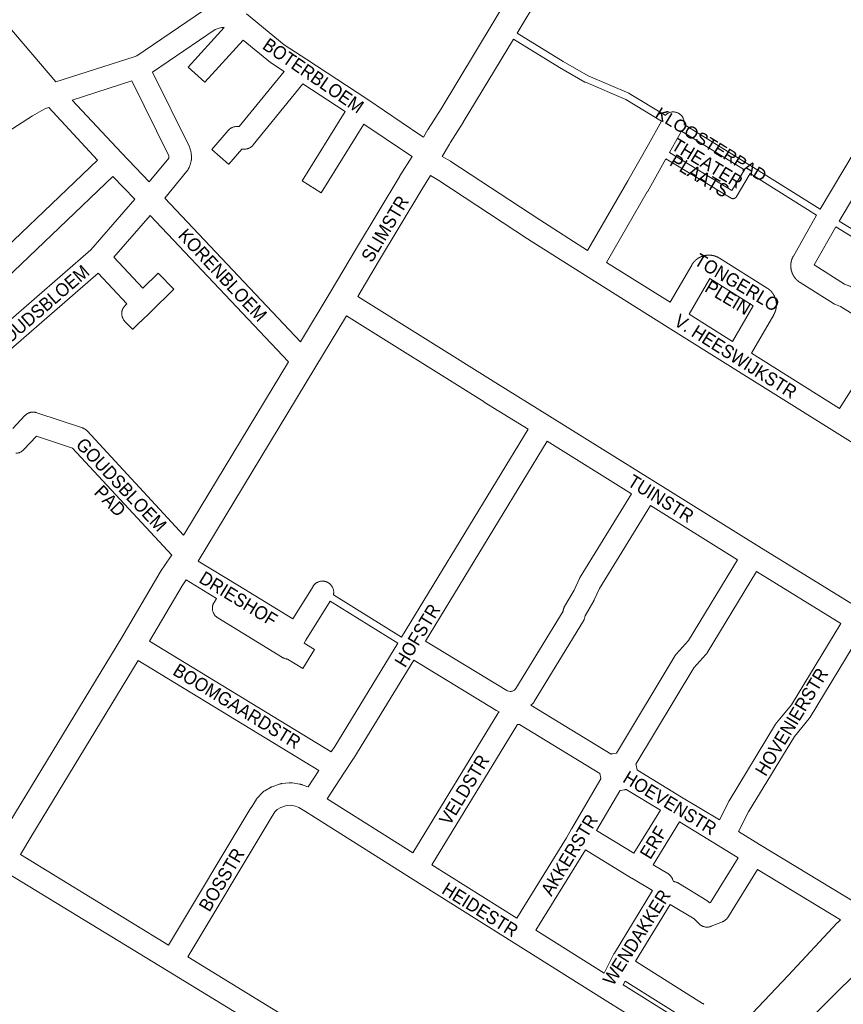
# Model space of a CAD drawing. Header units: metres. Extents: x 123819 to 142731, y 393440 to 405763.
# Tile 327 of 346: x 137604 to 138083, y 401915 to 402487. Entities that reach past the tile are written whole.
import ezdxf
from ezdxf.enums import TextEntityAlignment as Align

# ---------------------------------------------------------------- set-up
doc = ezdxf.new("R2010")
doc.units = ezdxf.units.M
doc.header["$MEASUREMENT"] = 0
for name, color, linetype, lineweight in [('gs-anno-wegen algemeen tekst', 7, 'Continuous', 0), ('gs-knt-aanvullende hoofdweg', 7, 'Continuous', 0), ('gs-knt-paden', 7, 'Continuous', 0), ('gs-knt-wegen algemeen', 7, 'Continuous', 0)]:
    doc.layers.add(name, color=color, linetype=linetype, lineweight=lineweight)
doc.styles.add('Style-Arial', font='arial.ttf')

msp = doc.modelspace()

# ---------------------------------------------------------------- linework, layer by layer
at = {"layer": 'gs-knt-aanvullende hoofdweg', "color": 7, "linetype": 'Continuous', "flags": 128}
for points in [[(137838.84, 402419.14), (137841.38, 402423.54), (137841.4, 402423.58), (137841.58, 402423.87), (137849.15, 402435.7), (137879.38, 402485.78), (137943.31, 402592.25)], [(137956.18, 402584.51), (137893.23, 402479.67)], [(137891.16, 402476.22), (137861.96, 402427.86), (137861.85, 402427.69), (137854.34, 402415.94), (137854.32, 402415.92), (137853.87, 402415.13), (137853.85, 402415.09), (137849.7, 402407.91)], [(137767.34, 402300.16), (137784.58, 402328.73), (137799.81, 402354.57), (137799.84, 402354.62), (137824.99, 402396.48), (137825.06, 402396.58), (137832.15, 402407.96)], [(137842.9, 402396.81), (137837.84, 402388.69), (137812.74, 402346.92), (137800.7, 402326.5)], [(137794.03, 402315.32), (137775.63, 402284.83), (137775.63, 402284.83), (137707.9, 402172.68)], [(137699.42, 402187.8), (137700.05, 402188.84), (137700.07, 402188.88), (137760.35, 402288.59)], [(137591.74, 402009.89), (137598.34, 402020.91), (137598.36, 402020.96), (137663.52, 402128.19), (137685.77, 402166.14), (137685.89, 402166.35), (137686.03, 402166.55), (137691.8, 402175.08), (137692.46, 402176.16)], [(137700.89, 402161.71), (137698.6, 402158.33), (137679.67, 402126.05)], [(137673, 402114.87), (137611.21, 402013.18), (137604.52, 402001.99)], [(138011.83, 401890.66), (138015.16, 401894.27), (138015.88, 401895.04), (138015.88, 401895.05), (138015.99, 401895.15), (138026.36, 401905.95), (138050.69, 401931.69), (138079.3, 401962.3), (138079.43, 401962.44), (138079.57, 401962.58), (138081.15, 401964.1)]]:
    msp.add_lwpolyline(points, dxfattribs=at)
at = {"layer": 'gs-knt-paden', "color": 7, "linetype": 'Continuous', "flags": 128}
for points in [[(137977.08, 402428.45), (137956.44, 402441.07), (137932.87, 402451.09), (137932.8, 402451.12), (137932.73, 402451.16), (137932.66, 402451.19), (137917.92, 402459.62), (137917.86, 402459.65), (137891.16, 402476.22)], [(137893.23, 402479.67), (137919.94, 402463.09), (137934.55, 402454.74), (137958.15, 402444.71), (137958.24, 402444.67), (137958.33, 402444.62), (137958.41, 402444.57), (137979.24, 402431.85)], [(137990.35, 402426.41), (138029.09, 402402.46), (138029.1, 402402.46), (138069.32, 402377.24)], [(138025.28, 402400.09), (137988.76, 402422.66)], [(138028.69, 402397.97), (138020.44, 402384.33), (138020.39, 402384.25), (138020.33, 402384.17), (138020.27, 402384.1), (138020.21, 402384.02), (138020.15, 402383.96), (138020.08, 402383.89), (138020, 402383.83), (138019.93, 402383.77), (138019.85, 402383.71), (138019.77, 402383.66), (138019.69, 402383.61), (138019.6, 402383.57), (138019.52, 402383.53), (138019.43, 402383.49), (138019.34, 402383.46), (138019.25, 402383.43), (138019.15, 402383.41), (138019.06, 402383.39), (138018.96, 402383.38), (138018.87, 402383.37), (138018.77, 402383.36), (138018.68, 402383.36), (138018.58, 402383.37), (138018.49, 402383.38), (138018.39, 402383.39), (138018.3, 402383.41), (138018.21, 402383.43), (138018.11, 402383.46), (138018.02, 402383.49), (138017.93, 402383.52), (138017.85, 402383.56), (138017.76, 402383.61), (138017.68, 402383.65), (137979.74, 402406.62)], [(137981.71, 402410.13), (138018.04, 402388.13), (138025.28, 402400.09)], [(138067.29, 402373.77), (138028.69, 402397.97)], [(138119.68, 402341.56), (138078.36, 402366.91)], [(138080.39, 402370.38), (138122.06, 402344.81)], [(137823.98, 402124.92), (137784.59, 402149.36)], [(137786.45, 402152.94), (137826.08, 402128.35)]]:
    msp.add_lwpolyline(points, dxfattribs=at)
at = {"layer": 'gs-knt-wegen algemeen', "color": 7, "linetype": 'Continuous', "flags": 128}
for points in [[(137625.12, 402451.35), (137670.69, 402465.92), (137672.12, 402466.37), (137710.94, 402492.71)], [(137736.02, 402490.88), (137757.9, 402472.82), (137770.92, 402464.27), (137805.83, 402441.41), (137805.91, 402441.36), (137836.76, 402420.5), (137838.84, 402419.14)], [(137597.34, 402484.01), (137625.12, 402451.35)], [(138069.32, 402377.24), (138130.46, 402479.6)], [(138141.58, 402472.84), (138080.39, 402370.38)], [(137681.33, 402456.89), (137702.73, 402413.56), (137702.86, 402413.27), (137702.98, 402412.98), (137703.08, 402412.69), (137703.47, 402411.5), (137703.56, 402411.2), (137703.63, 402410.89), (137703.69, 402410.59), (137703.74, 402410.28), (137703.77, 402409.97), (137703.95, 402407.48), (137703.97, 402407.18), (137703.97, 402406.89), (137703.96, 402406.59), (137703.93, 402406.29), (137703.89, 402406), (137703.84, 402405.71), (137703.78, 402405.42), (137703.17, 402403), (137703.08, 402402.7), (137702.99, 402402.4), (137702.87, 402402.11), (137702.75, 402401.82), (137702.61, 402401.54), (137702.03, 402400.44), (137701.9, 402400.21), (137701.77, 402399.99), (137701.63, 402399.78), (137701.48, 402399.57), (137701.32, 402399.37), (137688.49, 402383.59)], [(137669.31, 402451.81), (137634.71, 402440.75)], [(137679.44, 402393.1), (137690.75, 402407.01), (137690.89, 402407.57), (137690.84, 402408.22), (137669.31, 402451.81)], [(137634.71, 402440.75), (137663.3, 402409.97), (137679.44, 402393.1)], [(137649.42, 402405.78), (137621.01, 402436.37), (137619.21, 402435.79), (137617.06, 402434.6)], [(137611.56, 402431.55), (137567.78, 402403.39)], [(137617.06, 402434.6), (137611.56, 402431.56), (137611.56, 402431.55), (137611.56, 402431.55)], [(137617.06, 402434.6), (137617.06, 402434.6), (137617.06, 402434.6)], [(137617.06, 402434.6), (137617.06, 402434.6), (137617.06, 402434.6)], [(137979.24, 402431.85), (137979.38, 402431.99), (137979.61, 402432.2), (137979.85, 402432.4), (137980.1, 402432.59), (137980.36, 402432.77), (137980.63, 402432.94), (137980.91, 402433.09), (137981.19, 402433.23), (137981.48, 402433.35), (137981.77, 402433.46), (137982.07, 402433.56), (137982.38, 402433.64), (137982.68, 402433.7), (137982.99, 402433.76), (137983.31, 402433.79), (137983.62, 402433.81), (137983.93, 402433.82), (137984.25, 402433.81), (137984.56, 402433.79), (137984.88, 402433.75), (137985.18, 402433.69), (137985.49, 402433.62), (137985.8, 402433.54), (137986.09, 402433.44), (137986.39, 402433.33), (137986.68, 402433.2), (137986.96, 402433.06), (137987.23, 402432.9), (137987.5, 402432.74), (137987.76, 402432.56), (137988, 402432.37), (137988.24, 402432.16), (137988.47, 402431.95), (137988.69, 402431.72), (137988.9, 402431.48), (137989.1, 402431.24), (137989.28, 402430.98), (137989.45, 402430.72), (137989.61, 402430.45), (137989.75, 402430.17), (137989.88, 402429.88), (137990, 402429.59), (137990.1, 402429.29), (137990.19, 402428.99), (137990.27, 402428.68), (137990.33, 402428.37), (137990.37, 402428.06), (137990.4, 402427.75), (137990.41, 402427.44), (137990.41, 402427.12), (137990.39, 402426.81), (137990.36, 402426.49), (137990.35, 402426.41)], [(137934.16, 402353.29), (137957.58, 402393.77), (137969.48, 402414.94), (137977.08, 402428.45)], [(137988.76, 402422.66), (137981.71, 402410.13)], [(137849.7, 402407.91), (137854.42, 402405.11), (137854.67, 402404.96), (137906.36, 402371.01), (137934.16, 402353.29)], [(137979.74, 402406.62), (137968.91, 402387.36), (137968.87, 402387.29), (137968.87, 402387.29), (137968.87, 402387.28), (137945.17, 402346.32)], [(137535.13, 402297.71), (137548.47, 402309.99), (137573.75, 402333.62), (137649.42, 402405.78)], [(137658.35, 402396.31), (137582.71, 402324.17), (137582.66, 402324.13), (137557.35, 402300.46), (137557.31, 402300.43), (137557.31, 402300.42), (137557.31, 402300.42), (137544.08, 402288.24)], [(137671.02, 402383.06), (137658.35, 402396.31)], [(138215.05, 402162.24), (138175.06, 402187.06), (138079.19, 402246.97), (138079.19, 402246.97), (138017.17, 402285.8), (138017.17, 402285.8), (137980.95, 402308.5), (137932.93, 402338.63), (137932.89, 402338.66), (137899.33, 402360.06), (137899.25, 402360.1), (137847.65, 402393.99), (137842.9, 402396.81)], [(137688.49, 402383.59), (137767.34, 402300.16)], [(137555.45, 402275.5), (137555.57, 402275.6), (137562.93, 402281.96), (137645.49, 402353.71), (137671.02, 402383.06)], [(137760.35, 402288.59), (137680.03, 402373.58)], [(138105.21, 402305.78), (138081.24, 402320.65), (138078.2, 402321.84), (138077.91, 402321.96), (138077.63, 402322.09), (138077.35, 402322.24), (138077.08, 402322.4), (138057.63, 402334.63), (138057.57, 402334.67), (138057.51, 402334.7), (138057.46, 402334.74), (138057.4, 402334.78), (138057.34, 402334.82), (138057.28, 402334.86), (138057.23, 402334.89), (138057.17, 402334.93), (138057.12, 402334.97), (138057.06, 402335.01), (138057.01, 402335.05), (138056.95, 402335.09), (138056.89, 402335.13), (138056.84, 402335.18), (138056.79, 402335.22), (138056.73, 402335.26), (138056.68, 402335.3), (138056.62, 402335.34), (138056.57, 402335.39), (138056.52, 402335.43), (138056.46, 402335.47), (138056.41, 402335.52), (138056.36, 402335.56), (138056.31, 402335.6), (138056.26, 402335.65), (138056.2, 402335.69), (138056.15, 402335.74), (138056.1, 402335.79), (138056.05, 402335.83), (138056, 402335.88), (138055.95, 402335.92), (138055.9, 402335.97), (138055.85, 402336.02), (138055.8, 402336.07), (138055.75, 402336.11), (138055.7, 402336.16), (138055.65, 402336.21), (138055.6, 402336.26), (138055.56, 402336.31), (138055.51, 402336.36), (138055.46, 402336.4), (138055.41, 402336.45), (138055.37, 402336.5), (138055.32, 402336.55), (138055.27, 402336.61), (138055.23, 402336.66), (138055.18, 402336.71), (138055.14, 402336.76), (138055.09, 402336.81), (138055.05, 402336.86), (138055, 402336.91), (138054.96, 402336.97), (138054.92, 402337.02), (138054.87, 402337.07), (138054.83, 402337.13), (138054.79, 402337.18), (138054.74, 402337.23), (138054.7, 402337.29), (138054.66, 402337.34), (138054.62, 402337.39), (138054.58, 402337.45), (138054.53, 402337.5), (138054.49, 402337.56), (138054.45, 402337.61), (138054.41, 402337.67), (138054.37, 402337.73), (138054.34, 402337.78), (138054.3, 402337.84), (138054.26, 402337.9), (138054.22, 402337.95), (138054.18, 402338.01), (138054.14, 402338.07), (138054.11, 402338.12), (138054.07, 402338.18), (138054.03, 402338.24), (138054, 402338.3), (138053.96, 402338.36), (138053.93, 402338.41), (138053.89, 402338.47), (138053.86, 402338.53), (138053.82, 402338.59), (138053.79, 402338.65), (138053.75, 402338.71), (138053.72, 402338.77), (138053.69, 402338.83), (138053.65, 402338.89), (138053.62, 402338.95), (138053.59, 402339.01), (138053.56, 402339.07), (138053.53, 402339.13), (138053.5, 402339.19), (138053.47, 402339.26), (138053.43, 402339.32), (138053.4, 402339.38), (138053.38, 402339.44), (138053.35, 402339.5), (138053.32, 402339.56), (138053.29, 402339.63), (138053.26, 402339.69), (138053.23, 402339.75), (138053.21, 402339.81), (138053.18, 402339.88), (138053.15, 402339.94), (138053.13, 402340), (138053.1, 402340.07), (138053.08, 402340.13), (138053.05, 402340.19), (138053.03, 402340.26), (138053, 402340.32), (138052.98, 402340.39), (138052.95, 402340.45), (138052.93, 402340.52), (138052.91, 402340.58), (138052.89, 402340.65), (138052.87, 402340.71), (138052.84, 402340.78), (138052.82, 402340.84), (138052.8, 402340.91), (138052.78, 402340.97), (138052.76, 402341.04), (138052.74, 402341.1), (138052.72, 402341.17), (138052.7, 402341.23), (138052.69, 402341.3), (138052.67, 402341.37), (138052.65, 402341.43), (138052.63, 402341.5), (138052.62, 402341.56), (138052.6, 402341.63), (138052.58, 402341.7), (138052.57, 402341.76), (138052.55, 402341.83), (138052.54, 402341.9), (138052.52, 402341.97), (138052.51, 402342.03), (138052.49, 402342.1), (138052.48, 402342.17), (138052.47, 402342.23), (138052.46, 402342.3), (138052.44, 402342.37), (138052.43, 402342.44), (138052.42, 402342.5), (138052.41, 402342.57), (138052.4, 402342.64), (138052.39, 402342.71), (138052.38, 402342.77), (138052.37, 402342.84), (138052.36, 402342.91), (138052.35, 402342.98), (138052.35, 402343.05), (138052.34, 402343.11), (138052.33, 402343.18), (138052.32, 402343.25), (138052.32, 402343.32), (138052.31, 402343.39), (138052.31, 402343.46), (138052.3, 402343.52), (138052.3, 402343.59), (138052.29, 402343.66), (138052.29, 402343.73), (138052.28, 402343.8), (138052.28, 402343.87), (138052.28, 402343.93), (138052.28, 402344), (138052.27, 402344.07), (138052.27, 402344.14), (138052.27, 402344.21), (138052.27, 402344.28), (138052.27, 402344.34), (138052.27, 402344.41), (138052.27, 402344.48), (138052.27, 402344.55), (138052.27, 402344.62), (138052.27, 402344.69), (138052.28, 402344.76), (138052.28, 402344.82), (138052.28, 402344.89), (138052.28, 402344.96), (138052.29, 402345.03), (138052.29, 402345.1), (138052.3, 402345.17), (138052.3, 402345.23), (138052.31, 402345.3), (138052.31, 402345.37), (138052.32, 402345.44), (138052.33, 402345.51), (138052.33, 402345.58), (138052.34, 402345.64), (138052.35, 402345.71), (138052.36, 402345.78), (138052.36, 402345.85), (138052.37, 402345.91), (138052.38, 402345.98), (138052.39, 402346.05), (138052.4, 402346.12), (138052.41, 402346.19), (138052.42, 402346.25), (138052.44, 402346.32), (138052.45, 402346.39), (138052.46, 402346.46), (138052.47, 402346.52), (138052.49, 402346.59), (138052.5, 402346.66), (138052.51, 402346.73), (138052.53, 402346.79), (138052.54, 402346.86), (138052.56, 402346.93), (138052.57, 402346.99), (138052.59, 402347.06), (138052.6, 402347.13), (138052.62, 402347.19), (138052.64, 402347.26), (138052.66, 402347.33), (138052.67, 402347.39), (138052.69, 402347.46), (138052.71, 402347.52), (138052.73, 402347.59), (138052.75, 402347.65), (138052.77, 402347.72), (138052.79, 402347.79), (138052.81, 402347.85), (138052.83, 402347.92), (138052.85, 402347.98), (138052.87, 402348.05), (138052.89, 402348.11), (138052.92, 402348.18), (138052.94, 402348.24), (138052.96, 402348.3), (138052.99, 402348.37), (138053.01, 402348.43), (138053.03, 402348.5), (138053.06, 402348.56), (138053.08, 402348.62), (138053.11, 402348.69), (138053.14, 402348.75), (138053.16, 402348.82), (138053.19, 402348.88), (138053.22, 402348.94), (138053.24, 402349), (138053.27, 402349.07), (138053.3, 402349.13), (138053.33, 402349.19), (138053.36, 402349.25), (138053.39, 402349.32), (138053.42, 402349.38), (138053.45, 402349.44), (138053.48, 402349.5), (138053.51, 402349.56), (138053.54, 402349.62), (138053.57, 402349.68), (138053.6, 402349.74), (138053.63, 402349.8), (138053.66, 402349.86), (138053.7, 402349.93), (138053.73, 402349.99), (138053.76, 402350.04), (138067.29, 402373.77)], [(138078.36, 402366.91), (138065.8, 402344.87), (138083.49, 402333.75), (138086.52, 402332.57), (138086.8, 402332.46), (138087.07, 402332.33), (138087.34, 402332.19), (138087.6, 402332.04), (138106.53, 402320.28)], [(137982.16, 402323.12), (137994.7, 402344.81), (137994.74, 402344.87), (137994.78, 402344.93), (137994.81, 402345), (137994.85, 402345.06), (137994.89, 402345.12), (137994.93, 402345.18), (137994.97, 402345.24), (137995, 402345.3), (137995.04, 402345.36), (137995.08, 402345.42), (137995.12, 402345.48), (137995.17, 402345.54), (137995.21, 402345.6), (137995.25, 402345.66), (137995.29, 402345.72), (137995.33, 402345.78), (137995.37, 402345.84), (137995.42, 402345.9), (137995.46, 402345.95), (137995.5, 402346.01), (137995.55, 402346.07), (137995.59, 402346.13), (137995.64, 402346.18), (137995.68, 402346.24), (137995.73, 402346.3), (137995.77, 402346.35), (137995.82, 402346.41), (137995.86, 402346.46), (137995.91, 402346.52), (137995.96, 402346.57), (137996.01, 402346.63), (137996.05, 402346.68), (137996.1, 402346.74), (137996.15, 402346.79), (137996.2, 402346.84), (137996.25, 402346.9), (137996.3, 402346.95), (137996.35, 402347), (137996.4, 402347.05), (137996.45, 402347.1), (137996.5, 402347.16), (137996.55, 402347.21), (137996.6, 402347.26), (137996.65, 402347.31), (137996.7, 402347.36), (137996.76, 402347.41), (137996.81, 402347.46), (137996.86, 402347.51), (137996.92, 402347.56), (137996.97, 402347.6), (137997.02, 402347.65), (137997.08, 402347.7), (137997.13, 402347.75), (137997.19, 402347.8), (137997.24, 402347.84), (137997.3, 402347.89), (137997.35, 402347.93), (137997.41, 402347.98), (137997.46, 402348.03), (137997.52, 402348.07), (137997.58, 402348.12), (137997.64, 402348.16), (137997.69, 402348.2), (137997.75, 402348.25), (137997.81, 402348.29), (137997.87, 402348.33), (137997.92, 402348.38), (137997.98, 402348.42), (137998.04, 402348.46), (137998.1, 402348.5), (137998.16, 402348.54), (137998.22, 402348.58), (137998.28, 402348.62), (137998.34, 402348.66), (137998.4, 402348.7), (137998.46, 402348.74), (137998.52, 402348.78), (137998.58, 402348.82), (137998.65, 402348.86), (137998.71, 402348.89), (137998.77, 402348.93), (137998.83, 402348.97), (137998.89, 402349), (137998.96, 402349.04), (137999.02, 402349.08), (137999.08, 402349.11), (137999.15, 402349.15), (137999.21, 402349.18), (137999.27, 402349.21), (137999.34, 402349.25), (137999.4, 402349.28), (137999.46, 402349.31), (137999.53, 402349.35), (137999.59, 402349.38), (137999.66, 402349.41), (137999.72, 402349.44), (137999.79, 402349.47), (137999.85, 402349.5), (137999.92, 402349.53), (137999.99, 402349.56), (138000.05, 402349.59), (138000.12, 402349.62), (138000.19, 402349.65), (138000.25, 402349.68), (138000.32, 402349.7), (138000.39, 402349.73), (138000.45, 402349.76), (138000.52, 402349.78), (138000.59, 402349.81), (138000.66, 402349.84), (138000.72, 402349.86), (138000.79, 402349.89), (138000.86, 402349.91), (138000.93, 402349.93), (138001, 402349.96), (138001.06, 402349.98), (138001.13, 402350), (138001.2, 402350.02), (138001.27, 402350.05), (138001.34, 402350.07), (138001.41, 402350.09), (138001.48, 402350.11), (138001.55, 402350.13), (138001.62, 402350.15), (138001.69, 402350.17), (138001.76, 402350.18), (138001.83, 402350.2), (138001.9, 402350.22), (138001.97, 402350.24), (138002.04, 402350.25), (138002.11, 402350.27), (138002.18, 402350.29), (138002.25, 402350.3), (138002.32, 402350.32), (138002.39, 402350.33), (138002.39, 402350.33), (138002.4, 402350.33), (138002.46, 402350.34), (138002.53, 402350.36), (138002.6, 402350.37), (138002.67, 402350.38), (138002.75, 402350.4), (138002.82, 402350.41), (138002.89, 402350.42), (138002.96, 402350.43), (138003.03, 402350.44), (138003.1, 402350.45), (138003.17, 402350.46), (138003.25, 402350.47), (138003.32, 402350.48), (138003.39, 402350.49), (138003.46, 402350.49), (138003.53, 402350.5), (138003.6, 402350.51), (138003.68, 402350.51), (138003.75, 402350.52), (138003.82, 402350.53), (138003.89, 402350.53), (138003.97, 402350.54), (138004.04, 402350.54), (138004.11, 402350.54), (138004.18, 402350.55), (138004.25, 402350.55), (138004.33, 402350.55), (138004.4, 402350.55), (138004.47, 402350.56), (138004.54, 402350.56), (138004.62, 402350.56), (138004.69, 402350.56), (138004.76, 402350.56), (138004.83, 402350.56), (138004.9, 402350.55), (138004.98, 402350.55), (138005.05, 402350.55), (138005.12, 402350.55), (138005.19, 402350.55), (138005.27, 402350.54), (138005.34, 402350.54), (138005.41, 402350.53), (138005.48, 402350.53), (138005.55, 402350.52), (138005.63, 402350.52), (138005.7, 402350.51), (138005.77, 402350.5), (138005.84, 402350.5), (138005.91, 402350.49), (138005.98, 402350.48), (138006.06, 402350.47), (138006.13, 402350.46), (138006.2, 402350.45), (138006.27, 402350.44), (138006.34, 402350.43), (138006.42, 402350.42), (138006.49, 402350.41), (138006.56, 402350.4), (138006.63, 402350.39), (138006.7, 402350.38), (138006.77, 402350.36), (138006.84, 402350.35), (138006.91, 402350.34), (138006.98, 402350.32), (138007.05, 402350.31), (138007.12, 402350.29), (138007.2, 402350.28), (138007.27, 402350.26), (138007.34, 402350.24), (138007.41, 402350.23), (138007.48, 402350.21), (138007.55, 402350.19), (138007.62, 402350.17), (138007.69, 402350.15), (138007.76, 402350.13), (138007.83, 402350.12), (138007.9, 402350.09), (138007.96, 402350.07), (138008.03, 402350.05), (138008.1, 402350.03), (138008.17, 402350.01), (138008.24, 402349.99), (138008.31, 402349.97), (138008.38, 402349.94), (138008.45, 402349.92), (138008.51, 402349.89), (138008.58, 402349.87), (138008.65, 402349.85), (138008.72, 402349.82), (138008.78, 402349.8), (138008.85, 402349.77), (138008.92, 402349.74), (138008.99, 402349.72), (138009.05, 402349.69), (138009.12, 402349.66), (138009.19, 402349.63), (138009.25, 402349.6), (138009.32, 402349.57), (138009.38, 402349.55), (138009.45, 402349.52), (138009.52, 402349.49), (138009.58, 402349.45), (138009.65, 402349.42), (138009.71, 402349.39), (138009.78, 402349.36), (138009.84, 402349.33), (138009.91, 402349.3), (138009.97, 402349.26), (138010.03, 402349.23), (138010.1, 402349.19), (138010.16, 402349.16), (138010.23, 402349.13), (138010.29, 402349.09), (138010.35, 402349.06), (138010.41, 402349.02), (138010.48, 402348.98), (138010.54, 402348.95), (138010.6, 402348.91), (138010.66, 402348.87), (138010.72, 402348.83), (138010.78, 402348.8), (138010.79, 402348.8), (138010.79, 402348.79)], [(137945.17, 402346.32), (137982.16, 402323.12)], [(138010.79, 402348.79), (138038.51, 402331.4), (138038.57, 402331.36), (138038.63, 402331.33), (138038.68, 402331.29), (138038.74, 402331.25), (138038.8, 402331.21), (138038.86, 402331.17), (138038.91, 402331.14), (138038.97, 402331.1), (138039.03, 402331.06), (138039.08, 402331.02), (138039.14, 402330.98), (138039.2, 402330.94), (138039.25, 402330.9), (138039.31, 402330.85), (138039.36, 402330.81), (138039.42, 402330.77), (138039.47, 402330.73), (138039.52, 402330.69), (138039.58, 402330.64), (138039.63, 402330.6), (138039.69, 402330.56), (138039.74, 402330.51), (138039.79, 402330.47), (138039.84, 402330.42), (138039.9, 402330.38), (138039.95, 402330.33), (138040, 402330.29), (138040.05, 402330.24), (138040.1, 402330.2), (138040.16, 402330.15), (138040.21, 402330.1), (138040.26, 402330.06), (138040.31, 402330.01), (138040.36, 402329.96), (138040.41, 402329.91), (138040.46, 402329.86), (138040.51, 402329.82), (138040.55, 402329.77), (138040.6, 402329.72), (138040.65, 402329.67), (138040.7, 402329.62), (138040.75, 402329.57), (138040.79, 402329.52), (138040.84, 402329.47), (138040.89, 402329.42), (138040.93, 402329.37), (138040.98, 402329.32), (138041.03, 402329.26), (138041.07, 402329.21), (138041.12, 402329.16), (138041.16, 402329.11), (138041.21, 402329.05), (138041.25, 402329), (138041.29, 402328.95), (138041.34, 402328.89), (138041.38, 402328.84), (138041.42, 402328.79), (138041.47, 402328.73), (138041.51, 402328.68), (138041.55, 402328.62), (138041.59, 402328.57), (138041.63, 402328.51), (138041.68, 402328.46), (138041.72, 402328.4), (138041.76, 402328.35), (138041.8, 402328.29), (138041.84, 402328.23), (138041.87, 402328.18), (138041.91, 402328.12), (138041.95, 402328.06), (138041.99, 402328), (138042.03, 402327.95), (138042.07, 402327.89), (138042.1, 402327.83), (138042.14, 402327.77), (138042.18, 402327.71), (138042.21, 402327.66), (138042.25, 402327.6), (138042.28, 402327.54), (138042.32, 402327.48), (138042.35, 402327.42), (138042.39, 402327.36), (138042.42, 402327.3), (138042.46, 402327.24), (138042.49, 402327.18), (138042.52, 402327.12), (138042.56, 402327.06), (138042.59, 402327), (138042.62, 402326.93), (138042.65, 402326.87), (138042.68, 402326.81), (138042.71, 402326.75), (138042.74, 402326.69), (138042.77, 402326.62), (138042.8, 402326.56), (138042.83, 402326.5), (138042.86, 402326.44), (138042.89, 402326.38), (138042.92, 402326.31), (138042.95, 402326.25), (138042.97, 402326.19), (138043, 402326.12), (138043.03, 402326.06), (138043.05, 402325.99), (138043.08, 402325.93), (138043.1, 402325.87), (138043.13, 402325.8), (138043.15, 402325.74), (138043.18, 402325.67), (138043.2, 402325.61), (138043.23, 402325.54), (138043.25, 402325.48), (138043.27, 402325.41), (138043.29, 402325.35), (138043.32, 402325.28), (138043.34, 402325.22), (138043.36, 402325.15), (138043.38, 402325.08), (138043.4, 402325.02), (138043.42, 402324.95), (138043.44, 402324.89), (138043.46, 402324.82), (138043.48, 402324.75), (138043.5, 402324.69), (138043.51, 402324.62), (138043.53, 402324.55), (138043.55, 402324.49), (138043.56, 402324.42), (138043.58, 402324.35), (138043.6, 402324.29), (138043.61, 402324.22), (138043.63, 402324.15), (138043.64, 402324.08), (138043.66, 402324.02), (138043.67, 402323.95), (138043.68, 402323.88), (138043.7, 402323.81), (138043.71, 402323.75), (138043.72, 402323.68), (138043.74, 402323.61), (138043.75, 402323.54), (138043.76, 402323.47), (138043.77, 402323.41), (138043.78, 402323.34), (138043.79, 402323.27), (138043.8, 402323.2), (138043.81, 402323.13), (138043.82, 402323.06), (138043.82, 402323), (138043.83, 402322.93), (138043.84, 402322.86), (138043.85, 402322.79), (138043.85, 402322.72), (138043.86, 402322.65), (138043.87, 402322.58), (138043.87, 402322.52), (138043.88, 402322.45), (138043.88, 402322.38), (138043.88, 402322.31), (138043.89, 402322.24), (138043.89, 402322.17), (138043.89, 402322.1), (138043.9, 402322.03), (138043.9, 402321.96), (138043.9, 402321.89), (138043.9, 402321.83), (138043.9, 402321.76), (138043.9, 402321.69), (138043.9, 402321.62), (138043.9, 402321.55), (138043.9, 402321.48), (138043.9, 402321.41), (138043.9, 402321.34), (138043.9, 402321.27), (138043.89, 402321.2), (138043.89, 402321.14), (138043.89, 402321.07), (138043.88, 402321), (138043.88, 402320.93), (138043.88, 402320.86), (138043.87, 402320.79), (138043.87, 402320.72), (138043.86, 402320.65), (138043.85, 402320.59), (138043.85, 402320.52), (138043.84, 402320.45), (138043.83, 402320.38), (138043.82, 402320.31), (138043.82, 402320.24), (138043.81, 402320.17), (138043.8, 402320.1), (138043.79, 402320.04), (138043.78, 402319.97), (138043.77, 402319.9), (138043.76, 402319.83), (138043.75, 402319.76), (138043.74, 402319.7), (138043.72, 402319.63), (138043.71, 402319.56), (138043.7, 402319.49), (138043.69, 402319.43), (138043.67, 402319.36), (138043.66, 402319.29), (138043.64, 402319.22), (138043.63, 402319.15), (138043.61, 402319.09), (138043.6, 402319.02), (138043.58, 402318.95), (138043.57, 402318.89), (138043.55, 402318.82), (138043.53, 402318.75), (138043.51, 402318.69), (138043.5, 402318.62), (138043.48, 402318.55), (138043.46, 402318.49), (138043.44, 402318.42), (138043.42, 402318.35), (138043.4, 402318.29), (138043.38, 402318.22), (138043.36, 402318.16), (138043.34, 402318.09), (138043.32, 402318.02), (138043.29, 402317.96), (138043.27, 402317.89), (138043.25, 402317.83), (138043.23, 402317.76), (138043.2, 402317.7), (138043.18, 402317.63), (138043.15, 402317.57), (138043.13, 402317.5), (138043.1, 402317.44), (138043.08, 402317.38), (138043.05, 402317.31), (138043.03, 402317.25), (138043, 402317.18), (138042.97, 402317.12), (138042.95, 402317.06), (138042.92, 402316.99), (138042.89, 402316.93), (138042.86, 402316.87), (138042.83, 402316.81), (138042.8, 402316.74), (138042.77, 402316.68), (138042.74, 402316.62), (138042.71, 402316.56), (138042.68, 402316.49), (138042.65, 402316.43), (138042.62, 402316.37), (138042.59, 402316.31), (138042.56, 402316.25), (138042.52, 402316.19), (138042.49, 402316.13), (138042.46, 402316.07), (138042.42, 402316.01), (138042.39, 402315.95), (138042.36, 402315.89), (138029.41, 402293.5)], [(138018.37, 402300.42), (138030.36, 402321.15), (138005.19, 402336.94), (137993.19, 402316.2)], [(137800.7, 402326.5), (137880.88, 402276.2), (137911.95, 402256.94), (137972.06, 402219.46)], [(137899.59, 402249.28), (137874.01, 402265.14), (137873.98, 402265.16), (137794.03, 402315.32)], [(137993.19, 402316.2), (138018.37, 402300.42)], [(138080.62, 402261.44), (138106.94, 402302.77)], [(138029.41, 402293.5), (138080.62, 402261.44)], [(137600.21, 402249.8), (137607.22, 402257.23), (137607.43, 402257.45), (137607.66, 402257.66), (137607.9, 402257.86), (137608.14, 402258.04), (137608.4, 402258.22), (137608.66, 402258.38), (137608.93, 402258.53), (137609.2, 402258.67), (137609.49, 402258.79), (137609.77, 402258.9), (137610.07, 402259), (137610.36, 402259.08), (137610.67, 402259.15), (137610.97, 402259.2), (137611.27, 402259.24), (137611.58, 402259.27), (137611.89, 402259.28), (137612.2, 402259.27), (137612.51, 402259.25), (137612.81, 402259.22), (137613.12, 402259.17), (137613.42, 402259.11), (137613.72, 402259.03), (137614.01, 402258.94), (137640.6, 402250.08), (137640.88, 402249.98), (137641.15, 402249.87), (137641.42, 402249.74), (137641.68, 402249.6), (137641.94, 402249.45), (137642.19, 402249.29), (137642.43, 402249.12), (137642.67, 402248.94), (137642.89, 402248.74), (137643.11, 402248.54), (137643.31, 402248.33), (137643.31, 402248.33), (137643.32, 402248.33)], [(137643.32, 402248.33), (137699.42, 402187.8)], [(137826.08, 402128.35), (137899.59, 402249.28)], [(137692.46, 402176.16), (137634.9, 402238.25), (137613.84, 402245.28), (137606.37, 402237.36), (137606.16, 402237.14), (137605.93, 402236.93), (137605.69, 402236.73), (137605.45, 402236.55), (137605.19, 402236.37), (137604.93, 402236.21), (137604.66, 402236.06), (137604.39, 402235.92), (137604.1, 402235.8), (137603.81, 402235.69), (137603.52, 402235.59), (137603.22, 402235.51), (137602.92, 402235.44), (137602.62, 402235.39), (137602.31, 402235.35), (137601.92, 402235.31)], [(137910.65, 402242.4), (137839.96, 402126.13)], [(137959.68, 402211.84), (137910.65, 402242.4)], [(137889.73, 402096.81), (137890.19, 402096.95), (137890.49, 402097.03), (137891.68, 402097.67), (137892.53, 402098.48), (137919.94, 402143.56), (137920, 402143.97), (137920.06, 402144.27), (137920.12, 402144.57), (137920.2, 402144.87), (137920.3, 402145.16), (137920.41, 402145.45), (137920.53, 402145.73), (137920.66, 402146.01), (137920.81, 402146.28), (137926.33, 402155.81), (137929.39, 402162.54), (137929.51, 402162.79), (137929.64, 402163.03), (137929.77, 402163.26), (137959.68, 402211.84)], [(137970.73, 402204.95), (137941.08, 402156.79), (137938.06, 402150.13), (137937.96, 402149.94), (137937.87, 402149.75), (137937.76, 402149.56), (137932.7, 402140.83), (137932.63, 402140.36), (137932.59, 402140.07), (137932.52, 402139.79), (137932.45, 402139.51), (137932.36, 402139.23), (137932.27, 402138.96), (137932.16, 402138.69), (137932.03, 402138.43), (137931.9, 402138.17), (137931.76, 402137.93), (137931.76, 402137.92), (137931.75, 402137.92)], [(138021.36, 402173.42), (137970.73, 402204.95)], [(137707.9, 402172.68), (137730.85, 402158.61)], [(137950.93, 402061.06), (137985.11, 402117.76), (137985.27, 402118.02), (137985.45, 402118.27), (137985.63, 402118.51), (137985.83, 402118.74), (137992.83, 402126.55), (138021.36, 402173.42)], [(138032.42, 402166.56), (138003.64, 402119.27), (138003.48, 402119.01), (138003.31, 402118.77), (138003.12, 402118.53), (138002.93, 402118.31), (137995.94, 402110.51), (137962.24, 402054.61)], [(138081.35, 402136.34), (138032.42, 402166.56)], [(137730.85, 402158.61), (137762.8, 402139.03), (137774.6, 402157.94), (137774.78, 402158.21), (137774.97, 402158.47), (137775.17, 402158.72), (137775.38, 402158.95), (137775.61, 402159.18), (137775.84, 402159.4), (137776.09, 402159.6), (137776.34, 402159.79), (137776.61, 402159.97), (137776.88, 402160.14), (137777.16, 402160.29), (137777.45, 402160.43), (137777.74, 402160.55), (137778.04, 402160.66), (137778.35, 402160.76), (137778.66, 402160.84), (137778.97, 402160.9), (137779.29, 402160.95), (137779.61, 402160.99), (137779.92, 402161), (137780.24, 402161), (137780.56, 402160.99), (137780.88, 402160.96), (137781.2, 402160.92), (137781.51, 402160.86), (137781.82, 402160.78), (137782.13, 402160.69), (137782.43, 402160.58), (137782.73, 402160.46), (137783.02, 402160.33), (137783.3, 402160.18), (137783.57, 402160.02), (137783.84, 402159.84), (137784.1, 402159.65), (137784.35, 402159.45), (137784.58, 402159.24), (137784.81, 402159.02), (137785.03, 402158.78), (137785.23, 402158.53), (137785.42, 402158.28), (137785.6, 402158.01), (137785.77, 402157.74), (137785.92, 402157.46), (137786.06, 402157.17), (137786.19, 402156.88), (137786.29, 402156.58), (137786.39, 402156.27), (137786.47, 402155.96), (137786.53, 402155.65), (137786.58, 402155.34), (137786.62, 402155.02), (137786.63, 402154.7), (137786.64, 402154.38), (137786.62, 402154.06), (137786.59, 402153.74), (137786.55, 402153.43), (137786.49, 402153.11), (137786.45, 402152.94)], [(137931.75, 402137.92), (137903.21, 402090.99), (137903.06, 402090.75), (137902.9, 402090.52), (137902.72, 402090.29), (137902.54, 402090.08), (137902.35, 402089.87), (137902.15, 402089.67), (137901.25, 402088.81)], [(138010.77, 402022.12), (138016.19, 402032.86), (138016.31, 402033.09), (138016.44, 402033.31), (138043.48, 402077.83), (138043.65, 402078.09), (138043.83, 402078.34), (138044.02, 402078.58), (138052.67, 402089.1), (138081.35, 402136.34)], [(137679.67, 402126.05), (137785.16, 402061.68)], [(137839.96, 402126.13), (137887.26, 402097.34), (137887.6, 402097.18), (137889.15, 402096.85), (137889.46, 402096.84)], [(138092.44, 402129.51), (138063.56, 402081.95), (138063.39, 402081.69), (138063.21, 402081.44), (138063.02, 402081.19), (138054.37, 402070.67), (138027.7, 402026.77), (138021.93, 402015.32)], [(137785.16, 402061.68), (137787.29, 402064.91), (137823.98, 402124.92)], [(137777.98, 402050.81), (137673, 402114.87)], [(137833.19, 402115.01), (137798.34, 402058.02), (137798.22, 402057.83), (137792.57, 402049.26), (137782.77, 402034.43)], [(137882.76, 402085.09), (137881.57, 402085.62), (137881.32, 402085.73), (137881.08, 402085.86), (137880.84, 402086), (137833.19, 402115.01)], [(137889.46, 402096.84), (137889.73, 402096.81)], [(137889.73, 402096.81), (137889.73, 402096.81)], [(137889.73, 402096.81), (137889.73, 402096.81)], [(137901.25, 402088.81), (137947.9, 402060.4), (137948.16, 402060.48), (137948.42, 402060.55), (137948.68, 402060.61), (137950.93, 402061.06)], [(137832.58, 402003.05), (137882.06, 402084.1), (137882.21, 402084.33), (137882.37, 402084.56), (137882.76, 402085.09)], [(137941.95, 402046.12), (137941.95, 402046.14), (137941.87, 402046.43), (137941.26, 402049.2), (137894.57, 402077.63), (137893.95, 402077.72), (137893.32, 402077.68)], [(137962.24, 402054.61), (137962.27, 402054.52), (137962.35, 402054.25), (137962.42, 402053.98), (137963.08, 402051.21), (137963.09, 402051.16), (137988.85, 402035.47), (138010.77, 402022.12)], [(137771.7, 402041.3), (137777.98, 402050.81)], [(137893, 401965.05), (137921.92, 402011.71), (137924.87, 402017.04), (137924.95, 402017.18), (137941.95, 402046.12)], [(137690.65, 401949.38), (137738.55, 402029.12), (137738.63, 402029.25), (137741.81, 402034.28), (137741.97, 402034.52), (137742.15, 402034.76), (137742.34, 402034.99), (137742.53, 402035.22), (137744.96, 402037.84), (137745.16, 402038.04), (137745.37, 402038.24), (137745.59, 402038.43), (137745.81, 402038.61), (137746.05, 402038.78), (137746.29, 402038.94), (137746.54, 402039.09), (137749.94, 402041), (137750.17, 402041.13), (137750.41, 402041.24), (137750.65, 402041.35), (137750.9, 402041.44), (137754.96, 402042.93), (137755.22, 402043.02), (137755.49, 402043.1), (137755.75, 402043.16), (137756.02, 402043.22), (137756.3, 402043.26), (137756.57, 402043.3), (137760.83, 402043.71), (137761.11, 402043.73), (137761.38, 402043.73), (137761.66, 402043.73), (137761.93, 402043.72), (137762.2, 402043.69), (137762.48, 402043.65), (137767.04, 402042.93), (137767.31, 402042.88), (137767.57, 402042.83), (137767.83, 402042.76), (137768.09, 402042.67), (137768.35, 402042.58), (137771.55, 402041.36), (137771.7, 402041.3)], [(137782.77, 402034.43), (137832.58, 402003.05)], [(137952.94, 402039.13), (137939.42, 402016.09)], [(137976.48, 402027.76), (137956.5, 402039.93), (137956.32, 402039.87), (137956.06, 402039.79), (137955.8, 402039.73), (137953.14, 402039.17), (137952.94, 402039.13)], [(137770.2, 402026.96), (137766.3, 402029.43), (137764.33, 402030.18), (137761.26, 402030.67), (137758.65, 402030.41), (137755.87, 402029.4), (137753.82, 402028.24), (137752.49, 402026.81), (137749.67, 402022.35), (137701.76, 401942.59)], [(137770.21, 402026.96), (137770.21, 402026.96), (137770.2, 402026.96)], [(137770.21, 402026.96), (137770.21, 402026.96), (137770.2, 402026.96)], [(138002.5, 401881.14), (137942.84, 401918.32), (137942.82, 401918.34), (137891.62, 401950.54), (137831.23, 401988.51), (137770.21, 402026.96)], [(137939.42, 402016.09), (137961.06, 402002.84), (137976.48, 402027.76)], [(137987.6, 402020.99), (137972.2, 401996.09), (137980.85, 401990.91), (137981.11, 401990.75), (137981.36, 401990.57), (137981.59, 401990.39), (137981.82, 401990.2), (137982.04, 401989.99), (137982.26, 401989.78), (137982.46, 401989.55), (137982.65, 401989.32), (137982.83, 401989.08), (137982.99, 401988.83), (137983.15, 401988.57), (137983.3, 401988.3), (137983.43, 401988.03), (137983.55, 401987.76), (137984.13, 401986.31)], [(138021.77, 402000.17), (138010.02, 402007.33), (137987.6, 402020.99)], [(138021.93, 402015.32), (138034.15, 402007.87), (138090.15, 401973.87)], [(137604.52, 402001.99), (137690.65, 401949.38)], [(137932.95, 402004.79), (137904.02, 401958.12)], [(137971.91, 401981.09), (137959.84, 401988.31), (137959.78, 401988.35), (137932.95, 402004.79)], [(137984.13, 401986.31), (137984.45, 401986.27), (137984.76, 401986.23), (137985.05, 401986.17), (137985.35, 401986.09), (137985.64, 401986.01), (137985.93, 401985.9), (137986.21, 401985.79), (137986.49, 401985.66), (137986.76, 401985.52), (137987.02, 401985.37), (138003.48, 401975.29), (138003.72, 401975.14), (138003.95, 401974.97), (138004.18, 401974.8), (138004.4, 401974.61), (138004.61, 401974.41), (138005.09, 401973.95), (138005.65, 401974.17), (138021.77, 402000.17)], [(137843.6, 401996.11), (137893, 401965.05)], [(137748.8, 401898.51), (137689.46, 401934.85), (137597.73, 401990.88)], [(138032.9, 401993.4), (138015.59, 401965.5), (138015.42, 401965.23), (138015.23, 401964.97), (138015.03, 401964.73), (138014.82, 401964.49), (138014.6, 401964.26), (138014.37, 401964.05), (138014.13, 401963.84), (138013.87, 401963.65), (138013.61, 401963.47), (138013.34, 401963.31), (138013.07, 401963.15), (138012.78, 401963.01), (138012.49, 401962.89), (138006.03, 401960.29), (138005.74, 401960.18), (138005.44, 401960.08), (138005.14, 401960), (138004.83, 401959.93), (138004.52, 401959.88), (138004.21, 401959.84), (138003.9, 401959.82), (138003.59, 401959.82), (138003.27, 401959.82), (138002.96, 401959.85), (138002.65, 401959.88), (138002.34, 401959.94), (138002.04, 401960), (138001.74, 401960.09), (138001.44, 401960.18), (138001.15, 401960.29), (138000.86, 401960.42), (138000.58, 401960.56), (138000.31, 401960.71), (138000.04, 401960.87), (137999.78, 401961.05), (137999.53, 401961.24), (137999.29, 401961.44), (137999.06, 401961.65), (137996.06, 401964.57), (137982.25, 401973.03), (137962.11, 401939.99)], [(138081.15, 401964.1), (138032.9, 401993.4)], [(137947.67, 401940.73), (137949.49, 401944.28), (137949.6, 401944.49), (137949.72, 401944.69), (137971.91, 401981.09)], [(137904.02, 401958.12), (137943.75, 401933.13), (137947.66, 401940.72)], [(138106.52, 401949.11), (138106.44, 401949), (138106.27, 401948.78), (138106.08, 401948.57), (138105.89, 401948.36), (138105.7, 401948.16), (138100.39, 401943.1), (138033.54, 401876.61)], [(137701.76, 401942.59), (137761.54, 401905.98), (137819.36, 401870.71)], [(137947.66, 401940.72), (137947.66, 401940.73), (137947.67, 401940.73)], [(137947.66, 401940.72), (137947.66, 401940.73), (137947.67, 401940.73)], [(137962.11, 401939.99), (138001.05, 401915.49), (138001.31, 401915.31), (138001.56, 401915.13), (138001.8, 401914.94)], [(137991.24, 401906.28), (137955.99, 401928.46), (137954.82, 401926.2), (138011.83, 401890.66)]]:
    msp.add_lwpolyline(points, dxfattribs=at)
for points in [[(137832.15, 402407.96), (137829.6, 402409.63), (137829.51, 402409.69), (137804.21, 402426.79), (137779.27, 402386.84, -0.385292), (137779.26, 402386.84), (137768.23, 402393.73, -0.385293), (137768.23, 402393.74), (137793.37, 402434.01), (137768.7, 402450.16), (137739.85, 402414.61), (137739.65, 402414.37), (137739.43, 402414.15), (137739.21, 402413.93), (137738.97, 402413.72), (137738.73, 402413.53), (137738.47, 402413.34), (137738.21, 402413.17), (137737.94, 402413.02), (137737.66, 402412.87), (137737.38, 402412.74), (137737.09, 402412.62), (137736.8, 402412.52), (137736.5, 402412.43), (137736.19, 402412.36), (137735.88, 402412.3), (137735.58, 402412.25), (137735.26, 402412.22), (137734.95, 402412.21), (137734.64, 402412.21), (137733.21, 402412.24), (137725.59, 402403.47, -0.370636), (137725.58, 402403.47), (137715.76, 402411.99, -0.370636), (137715.76, 402412.01), (137725.39, 402423.09), (137725.61, 402423.33), (137725.83, 402423.55), (137726.07, 402423.76), (137726.32, 402423.96), (137726.57, 402424.15), (137726.84, 402424.33), (137727.11, 402424.49), (137727.39, 402424.64), (137727.68, 402424.78), (137727.97, 402424.9), (137728.27, 402425.01), (137728.58, 402425.1), (137728.88, 402425.17), (137729.2, 402425.24), (137729.51, 402425.28), (137729.83, 402425.31), (137730.15, 402425.33), (137730.46, 402425.33), (137731.76, 402425.3), (137757.76, 402457.34), (137750.45, 402462.13), (137750.26, 402462.27), (137750.07, 402462.41), (137749.88, 402462.55), (137734.07, 402475.61), (137711.69, 402451.15, -0.368744), (137711.68, 402451.15), (137702.08, 402459.93, -0.368744), (137702.08, 402459.94), (137723.04, 402482.84), (137721.38, 402482.85), (137719.44, 402482.41), (137717.83, 402481.65), (137681.33, 402456.89)], [(137680.03, 402373.58), (137658.88, 402349.27), (137675.73, 402331.34), (137684.62, 402340.04, -0.390308), (137684.63, 402340.04), (137693.73, 402330.75, -0.390308), (137693.73, 402330.74), (137680.09, 402317.39), (137674.51, 402311.93, -0.390263), (137674.49, 402311.93), (137674.44, 402311.98), (137669.8, 402307.44, -0.390309), (137669.79, 402307.44), (137665.3, 402312.03), (137665.08, 402312.26), (137664.88, 402312.51), (137664.68, 402312.76), (137664.5, 402313.02), (137664.33, 402313.29), (137664.18, 402313.57), (137664.04, 402313.86), (137663.91, 402314.15), (137663.8, 402314.45), (137663.7, 402314.76), (137663.62, 402315.07), (137663.55, 402315.38), (137663.5, 402315.7), (137663.47, 402316.01), (137663.45, 402316.33), (137663.44, 402316.65), (137663.45, 402316.97), (137663.48, 402317.29), (137663.52, 402317.61), (137663.58, 402317.92), (137663.66, 402318.23), (137663.74, 402318.54), (137663.85, 402318.84), (137663.97, 402319.14), (137664.1, 402319.43), (137664.25, 402319.71), (137664.41, 402319.99), (137664.58, 402320.26), (137664.77, 402320.52), (137664.97, 402320.76), (137665.18, 402321), (137665.4, 402321.23), (137666.42, 402322.23), (137649.65, 402340.08), (137576.44, 402276.46)], [(137972.06, 402219.46), (138033.7, 402181.08), (138093.68, 402144.03), (138117.87, 402129.19), (138128.48, 402146.66, -0.355592), (138128.49, 402146.67), (138139.6, 402139.92, -0.355594), (138139.61, 402139.91), (138128.96, 402122.38), (138172.05, 402095.94)], [(137784.59, 402149.36), (137770.47, 402126.73), (137769.44, 402124.99), (137775.48, 402121.28, -0.355286), (137775.49, 402121.27), (137768.69, 402110.19, -0.385484), (137768.68, 402110.18), (137759.71, 402115.68), (137759.47, 402115.7), (137759.16, 402115.75), (137758.85, 402115.81), (137758.55, 402115.88), (137758.25, 402115.97), (137757.95, 402116.07), (137757.66, 402116.19), (137757.38, 402116.32), (137757.1, 402116.46), (137756.83, 402116.62), (137719.23, 402139.66), (137718.97, 402139.83), (137718.72, 402140.01), (137718.48, 402140.2), (137718.25, 402140.41), (137718.02, 402140.62), (137717.81, 402140.85), (137717.61, 402141.08), (137717.42, 402141.32), (137717.24, 402141.58), (137717.07, 402141.84), (137716.92, 402142.11), (137716.77, 402142.38), (137716.65, 402142.66), (137716.53, 402142.95), (137716.43, 402143.25), (137716.34, 402143.54), (137716.27, 402143.84), (137716.21, 402144.15), (137716.17, 402144.46), (137716.14, 402144.76), (137716.13, 402145.07), (137716.13, 402145.38), (137716.14, 402145.69), (137716.17, 402146), (137716.22, 402146.31), (137716.28, 402146.61), (137716.35, 402146.91), (137716.44, 402147.21), (137716.54, 402147.5), (137716.66, 402147.79), (137716.79, 402148.07), (137716.93, 402148.35), (137717.09, 402148.61), (137718.5, 402150.91), (137700.89, 402161.71)], [(137893.32, 402077.68), (137893.57, 402077.59), (137893.57, 402077.59, -0.539026), (137893.57, 402077.58), (137893.57, 402077.58), (137893.12, 402077.2), (137893.03, 402077.08), (137843.6, 401996.11)]]:
    msp.add_lwpolyline(points, format="xyb", dxfattribs=at)

# ---------------------------------------------------------------- texts
at = {"layer": 'gs-anno-wegen algemeen tekst', "color": 7, "style": 'Style-Arial', "width": 0.909091}
for s, rotation, p in [('BOTERBLOEM', 325.5602, (137774.81, 402454.93)), ('THEATER', 328.8261, (138003.72, 402403.98)), ('PLAATS', 328.8261, (137999.3, 402396.67)), ('SLIMSTR', 58.8869, (137816.44, 402365.85)), ('KORENBLOEM', 313.1806, (137722.1, 402338.95)), ('TONGERLO', 329.2554, (138021.04, 402334.67)), ('GOUDSBLOEM', 40.9245, (137616.4, 402319.61)), ('PLEIN', 329.2554, (138015.79, 402325.89)), ('V. HEESWIJKSTR', 327.6417, (138020.25, 402291.69)), ('GOUDSBLOEM', 313.6138, (137663.22, 402217.09)), ('TUINSTR', 328.0408, (137976.8, 402208.97)), ('PAD', 314.7914, (137656.74, 402207.63)), ('DRIESHOF', 328.4811, (137731.27, 402150.72)), ('HOFSTR', 58.7532, (137835.25, 402129.43)), ('BOOMGAARDSTR', 328.5479, (137730.45, 402088.28)), ('HOVENIERSTR', 58.71, (138052.72, 402079.17)), ('VELDSTR', 58.6894, (137862.46, 402039.68)), ('HOEVENSTR', 328.6609, (137982.01, 402032.02)), ('AKKERSTR', 58.6864, (137923.56, 402001.8)), ('ERF', 58.6864, (137972.45, 402009.02)), ('BOSSTR', 58.9871, (137721.46, 401987.38)), ('HEIDESTR', 327.8689, (137871.8, 401969.94)), ('WENDAKKER', 57.5806, (137962.67, 401953.86))]:
    msp.add_text(s, height=7.7, rotation=rotation, dxfattribs=at).set_placement(p, align=Align.MIDDLE_CENTER)
at = {"layer": 'gs-anno-wegen algemeen tekst', "color": 7, "style": 'Style-Arial'}
msp.add_text('KLOOSTERPAD', height=7, rotation=328.6943, dxfattribs=at).set_placement((138005.99, 402414.95), align=Align.MIDDLE_CENTER)

doc.saveas('drawing.dxf')
